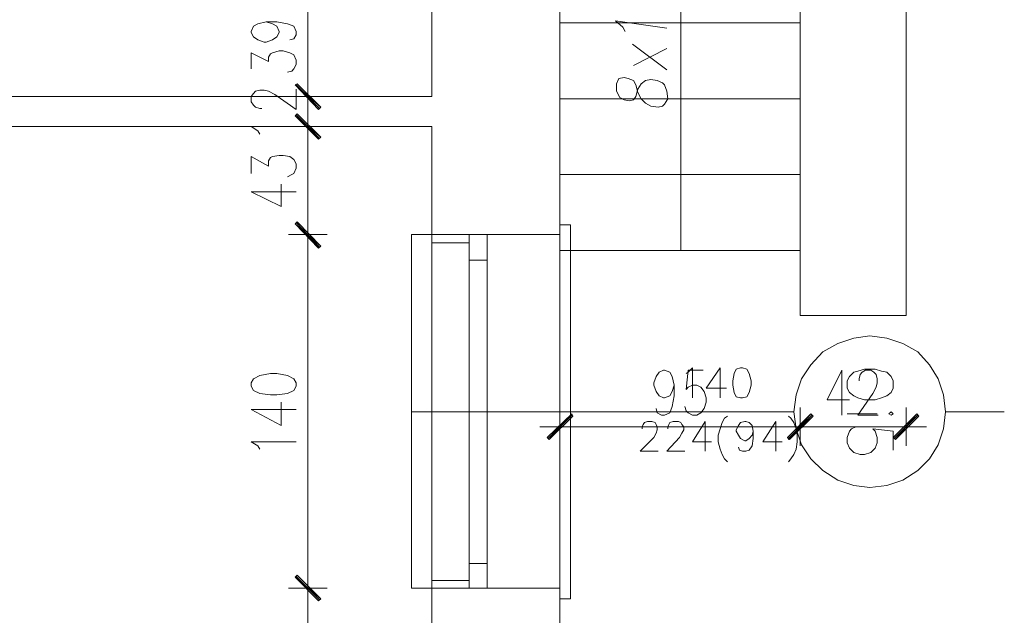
# Model space of a CAD drawing. Header units: inches. Extents: x -1441 to 3871, y -4351 to 2413.
# Tile 285 of 308: x 1986 to 2376, y 284 to 520. Entities that reach past the tile are written whole.
import ezdxf

# ---------------------------------------------------------------- set-up
doc = ezdxf.new("R2010")
doc.units = ezdxf.units.IN
doc.header["$MEASUREMENT"] = 0
for name, color, linetype in [('at_Entity', 7, 'Continuous'), ('at_Rect', 7, 'Continuous'), ('at_Solid', 7, 'Continuous')]:
    doc.layers.add(name, color=color, linetype=linetype)

msp = doc.modelspace()

# ---------------------------------------------------------------- hatches: boundary and pattern name
at = {"layer": 'at_Solid', "lineweight": 15}
for points in [[(2105.07444, 485.58302), (2094.91818, 494.45604), (2095.76255, 494.88538)], [(2105.07444, 485.58302), (2094.91818, 494.45604), (2095.76255, 494.88538)], [(2104.2253, 484.72434), (2105.07444, 485.58302), (2094.91818, 494.45604)], [(2104.2253, 484.72434), (2105.07444, 485.58302), (2094.91818, 494.45604)], [(2095.76255, 483.05469), (2094.91818, 482.19601), (2105.07444, 473.70463)], [(2095.76255, 483.05469), (2094.91818, 482.19601), (2105.07444, 473.70463)], [(2094.91818, 482.19601), (2105.07444, 473.70463), (2104.2253, 472.89366)], [(2094.91818, 482.19601), (2105.07444, 473.70463), (2104.2253, 472.89366)], [(2095.76255, 440.26386), (2094.91818, 439.45288), (2105.07444, 430.53216)], [(2105.07444, 430.53216), (2094.91818, 439.45288), (2095.76255, 440.26386)], [(2094.91818, 439.45288), (2105.07444, 430.53216), (2104.2253, 429.72119)], [(2104.2253, 430.10282), (2105.07444, 430.53216), (2094.91818, 439.45288)], [(2194.81116, 354.7776), (2195.65552, 353.91892), (2204.54762, 364.07996)], [(2195.65552, 353.91892), (2204.54762, 364.07996), (2204.96742, 363.22128)], [(2299.36485, 364.07996), (2290.47276, 353.91892), (2290.05296, 354.7776)], [(2290.05296, 354.7776), (2290.89733, 353.91892), (2299.36485, 364.07996)], [(2300.20922, 363.22128), (2299.36485, 364.07996), (2290.47276, 353.91892)], [(2290.89733, 353.91892), (2299.36485, 364.07996), (2300.20922, 363.22128)], [(2341.26839, 364.07996), (2332.80563, 353.91892), (2331.95649, 354.7776)], [(2342.11752, 363.22128), (2341.26839, 364.07996), (2332.80563, 353.91892)], [(2095.76255, 300.15608), (2094.91818, 299.34511), (2105.07444, 290.85373)], [(2105.07444, 290.85373), (2094.91818, 299.34511), (2095.76255, 300.15608)], [(2094.91818, 299.34511), (2105.07444, 290.85373), (2104.2253, 289.99505)], [(2104.2253, 289.99505), (2105.07444, 290.85373), (2094.91818, 299.34511)]]:
    msp.add_hatch(color=7, dxfattribs=at).paths.add_polyline_path(points)

# ---------------------------------------------------------------- linework, layer by layer
at = {"layer": 'at_Entity', "color": 7, "lineweight": 15}
for p, q in [((2149.09605, 489.82871), (2149.09605, 750.96251)), ((2199.89167, -664.50288), (2199.89167, 750.96251)), ((2337.03701, 750.96251), (2337.03701, 403.05444)), ((2295.12871, 403.05444), (2295.12871, 718.80975)), ((2247.72486, 428.86251), (2247.72486, 638.8095)), ((2099.99392, 495.74405), (2099.99392, 523.26948)), ((2080.1012, 518.59445), (2083.48344, 519.45313)), ((2083.48344, 519.45313), (2086.02608, 518.59445)), ((2083.48344, 519.45313), (2087.71959, 519.45313)), ((2087.71959, 519.45313), (2091.95096, 518.59445)), ((2295.12871, 519.02379), (2199.89167, 519.02379)), ((2224.86492, 517.30644), (2221.90248, 519.88247)), ((2221.90248, 519.88247), (2242.21977, 516.8771)), ((2077.55855, 515.63678), (2078.40769, 517.73578)), ((2077.55855, 515.20744), (2077.55855, 515.63678)), ((2078.40769, 513.49009), (2077.55855, 515.20744)), ((2078.40769, 517.73578), (2080.1012, 518.59445)), ((2086.02608, 518.59445), (2087.71959, 517.73578)), ((2087.71959, 517.73578), (2088.56395, 515.63678)), ((2088.56395, 515.20744), (2087.71959, 513.49009)), ((2088.56395, 515.63678), (2088.56395, 515.20744)), ((2091.95096, 518.59445), (2094.48884, 517.73578)), ((2094.48884, 517.73578), (2095.33798, 515.63678)), ((2095.33798, 515.63678), (2095.33798, 514.34876)), ((2225.70929, 515.63678), (2224.86492, 517.30644)), ((2080.1012, 512.24977), (2078.40769, 513.49009)), ((2082.63907, 511.39109), (2080.1012, 512.24977)), ((2083.48344, 511.39109), (2082.63907, 511.39109)), ((2086.02608, 512.24977), (2083.48344, 511.39109)), ((2087.71959, 513.49009), (2086.02608, 512.24977)), ((2094.48884, 512.67911), (2092.8001, 512.24977)), ((2095.33798, 514.34876), (2094.48884, 512.67911)), ((2086.02608, 507.1454), (2088.56395, 508.00408)), ((2088.56395, 508.00408), (2090.25746, 508.00408)), ((2090.25746, 508.00408), (2092.8001, 507.1454)), ((2242.21977, 500.37138), (2228.6765, 510.53241)), ((2242.21977, 508.86276), (2229.0963, 502.08874)), ((2077.55855, 500.80072), (2077.55855, 507.1454)), ((2077.55855, 507.1454), (2084.33257, 503.75839)), ((2084.33257, 505.47575), (2085.18171, 506.71606)), ((2084.33257, 503.75839), (2084.33257, 505.47575)), ((2085.18171, 506.71606), (2086.02608, 507.1454)), ((2092.8001, 507.1454), (2094.48884, 506.33443)), ((2094.48884, 506.33443), (2095.33798, 504.18773)), ((2095.33798, 504.18773), (2095.33798, 502.51808)), ((2093.64447, 499.94204), (2091.95096, 499.56041)), ((2094.48884, 500.80072), (2093.64447, 499.94204)), ((2095.33798, 502.51808), (2094.48884, 500.80072)), ((2099.99392, 495.74405), (2099.99392, 501.23006)), ((2099.99392, 498.27239), (2099.99392, 481.76667)), ((2099.99392, 498.27239), (2099.99392, 481.76667)), ((2223.17141, 496.98437), (2222.32705, 494.88538)), ((2225.28949, 497.41371), (2223.17141, 496.98437)), ((2226.98299, 496.98437), (2225.28949, 497.41371)), ((2229.0963, 496.17339), (2226.98299, 496.98437)), ((2229.94544, 494.45604), (2229.0963, 496.17339)), ((2232.05874, 494.88538), (2233.75225, 496.17339)), ((2233.75225, 496.17339), (2235.87032, 496.55503)), ((2235.87032, 496.55503), (2238.40819, 496.17339)), ((2238.40819, 496.17339), (2240.52627, 495.31472)), ((2078.40769, 491.06903), (2079.25206, 491.9277)), ((2079.25206, 491.9277), (2080.94556, 492.35704)), ((2080.94556, 492.35704), (2082.63907, 492.35704)), ((2082.63907, 492.35704), (2084.33257, 491.9277)), ((2084.33257, 491.9277), (2086.87522, 490.63969)), ((2094.91818, 494.45604), (2095.76255, 494.88538)), ((2094.91818, 494.45604), (2095.76255, 494.88538)), ((2105.07444, 485.58302), (2094.91818, 494.45604)), ((2094.91818, 494.45604), (2104.2253, 484.72434)), ((2105.07444, 485.58302), (2094.91818, 494.45604)), ((2105.07444, 485.58302), (2094.91818, 494.45604)), ((2094.91818, 494.45604), (2104.2253, 484.72434)), ((2105.07444, 485.58302), (2094.91818, 494.45604)), ((2095.33798, 494.45604), (2104.64987, 485.15368)), ((2095.33798, 494.45604), (2104.64987, 485.15368)), ((2095.33798, 484.72434), (2095.33798, 492.78638)), ((2095.76255, 494.88538), (2105.07444, 485.58302)), ((2095.76255, 494.88538), (2105.07444, 485.58302)), ((2222.32705, 494.88538), (2222.32705, 491.9277)), ((2222.32705, 491.9277), (2223.59598, 489.39937)), ((2230.7898, 491.49836), (2229.94544, 494.45604)), ((2229.94544, 489.82871), (2230.7898, 492.78638)), ((2230.7898, 492.78638), (2232.05874, 494.88538)), ((2240.52627, 495.31472), (2241.37541, 494.45604)), ((2241.37541, 494.45604), (2242.21977, 491.9277)), ((2242.21977, 491.9277), (2242.64434, 488.97003)), ((1652.15471, 489.82871), (2149.09605, 489.82871)), ((2077.55855, 489.82871), (2078.40769, 491.06903)), ((2077.55855, 487.68201), (2077.55855, 489.82871)), ((2086.87522, 490.63969), (2095.33798, 484.72434)), ((2107.61231, 489.82871), (2092.37553, 489.82871)), ((2107.61231, 489.82871), (2092.37553, 489.82871)), ((2099.99392, 477.95032), (2099.99392, 489.82871)), ((2295.12871, 488.97003), (2199.89167, 488.97003)), ((2223.59598, 489.39937), (2225.28949, 488.54069)), ((2225.28949, 488.54069), (2227.40279, 488.11135)), ((2227.40279, 488.11135), (2229.0963, 488.54069)), ((2229.0963, 488.54069), (2229.94544, 489.82871)), ((2232.05874, 488.97003), (2230.7898, 491.49836)), ((2233.75225, 487.25267), (2232.05874, 488.97003)), ((2242.64434, 488.97003), (2241.37541, 486.82334)), ((2078.40769, 486.4417), (2077.55855, 487.68201)), ((2079.25206, 485.58302), (2078.40769, 486.4417)), ((2080.94556, 485.15368), (2079.25206, 485.58302)), ((2081.7947, 485.15368), (2080.94556, 485.15368)), ((2099.99392, 469.50664), (2099.99392, 486.4417)), ((2099.99392, 469.50664), (2099.99392, 486.4417)), ((2104.2253, 484.72434), (2105.07444, 485.58302)), ((2104.2253, 484.72434), (2105.07444, 485.58302)), ((2235.87032, 486.01236), (2233.75225, 487.25267)), ((2238.83276, 485.58302), (2235.87032, 486.01236)), ((2240.52627, 486.01236), (2238.83276, 485.58302)), ((2241.37541, 486.82334), (2240.52627, 486.01236)), ((2095.76255, 483.05469), (2094.91818, 482.19601)), ((2095.76255, 483.05469), (2094.91818, 482.19601)), ((2094.91818, 482.19601), (2105.07444, 473.70463)), ((2094.91818, 482.19601), (2105.07444, 473.70463)), ((2104.2253, 472.89366), (2094.91818, 482.19601)), ((2094.91818, 482.19601), (2105.07444, 473.70463)), ((2094.91818, 482.19601), (2105.07444, 473.70463)), ((2104.2253, 472.89366), (2094.91818, 482.19601)), ((2104.64987, 473.27529), (2095.33798, 482.62535)), ((2104.64987, 473.27529), (2095.33798, 482.62535)), ((2105.07444, 473.70463), (2095.76255, 483.05469)), ((2105.07444, 473.70463), (2095.76255, 483.05469)), ((1652.15471, 477.95032), (2149.09605, 477.95032)), ((2080.1012, 476.28067), (2077.55855, 477.95032)), ((2077.55855, 477.95032), (2095.33798, 477.95032)), ((2080.94556, 474.99265), (2080.1012, 476.28067)), ((2092.37553, 477.95032), (2107.61231, 477.95032)), ((2092.37553, 477.95032), (2107.61231, 477.95032)), ((2149.09605, 248.95497), (2149.09605, 477.95032)), ((2099.99392, 440.6932), (2099.99392, 472.46432)), ((2099.99392, 472.46432), (2099.99392, 466.93061)), ((2105.07444, 473.70463), (2104.2253, 472.89366)), ((2105.07444, 473.70463), (2104.2253, 472.89366)), ((2077.55855, 459.34561), (2077.55855, 466.11963)), ((2077.55855, 466.11963), (2084.33257, 462.30328)), ((2084.33257, 464.40227), (2085.18171, 465.69029)), ((2084.33257, 462.30328), (2084.33257, 464.40227)), ((2085.18171, 465.69029), (2086.02608, 466.11963)), ((2086.02608, 466.11963), (2088.56395, 466.50127)), ((2088.56395, 466.50127), (2090.25746, 466.50127)), ((2090.25746, 466.50127), (2092.8001, 466.11963)), ((2092.8001, 466.11963), (2094.48884, 464.83161)), ((2094.48884, 464.83161), (2095.33798, 463.16196)), ((2095.33798, 461.4446), (2094.48884, 459.34561)), ((2095.33798, 463.16196), (2095.33798, 461.4446)), ((2093.64447, 458.91627), (2091.95096, 458.05759)), ((2094.48884, 459.34561), (2093.64447, 458.91627)), ((2295.12871, 458.91627), (2199.89167, 458.91627)), ((2089.41309, 446.2269), (2089.41309, 455.09992)), ((2077.55855, 452.14225), (2089.41309, 446.2269)), ((2077.55855, 452.14225), (2095.33798, 452.14225)), ((2099.99392, 426.71581), (2099.99392, 443.22153)), ((2099.99392, 443.22153), (2099.99392, 426.71581)), ((2095.76255, 440.26386), (2094.91818, 439.45288)), ((2094.91818, 439.45288), (2095.76255, 440.26386)), ((2094.91818, 439.45288), (2105.07444, 430.53216)), ((2094.91818, 439.45288), (2105.07444, 430.53216)), ((2104.2253, 429.72119), (2094.91818, 439.45288)), ((2105.07444, 430.53216), (2094.91818, 439.45288)), ((2094.91818, 439.45288), (2104.2253, 430.10282)), ((2105.07444, 430.53216), (2094.91818, 439.45288)), ((2104.64987, 430.10282), (2095.33798, 439.88222)), ((2095.33798, 439.88222), (2104.64987, 430.10282)), ((2105.07444, 430.53216), (2095.76255, 440.26386)), ((2095.76255, 440.26386), (2105.07444, 430.53216)), ((2199.89167, 439.02354), (2204.12305, 439.02354)), ((2199.89167, 439.02354), (2199.89167, 290.85373)), ((2204.12305, 439.02354), (2204.12305, 290.85373)), ((2092.37553, 435.20719), (2107.61231, 435.20719)), ((2107.61231, 435.20719), (2092.37553, 435.20719)), ((2141.05309, 295.09942), (2141.05309, 435.20719)), ((2141.05309, 435.20719), (2149.09605, 435.20719)), ((2149.09605, 435.20719), (2149.09605, 295.09942)), ((2199.89167, 435.20719), (2149.09605, 435.20719)), ((2163.91303, 435.20719), (2199.89167, 435.20719)), ((2099.99392, 300.58542), (2099.99392, 429.29185)), ((2105.07444, 430.53216), (2104.2253, 429.72119)), ((2104.2253, 430.10282), (2105.07444, 430.53216)), ((2163.91303, 431.82018), (2149.09605, 431.82018)), ((2295.12871, 428.86251), (2199.89167, 428.86251)), ((2163.91303, 425.04616), (2163.91303, 304.83111)), ((2171.10685, 425.04616), (2171.10685, 304.83111)), ((2337.03701, 403.05444), (2295.12871, 403.05444)), ((2309.94569, 392.03472), (2316.29514, 394.13372)), ((2316.29514, 394.13372), (2322.64459, 394.9924)), ((2322.64459, 394.9924), (2329.41862, 394.13372)), ((2329.41862, 394.13372), (2335.76807, 392.03472)), ((2304.0208, 388.64771), (2309.94569, 392.03472)), ((2335.76807, 392.03472), (2341.69295, 388.64771)), ((2299.36485, 383.54334), (2304.0208, 388.64771)), ((2341.69295, 388.64771), (2346.3489, 383.54334)), ((2295.55327, 378.05734), (2299.36485, 383.54334)), ((2346.3489, 383.54334), (2349.73591, 378.05734)), ((2080.94556, 379.34536), (2078.40769, 378.05734)), ((2085.18171, 380.15633), (2080.94556, 379.34536)), ((2087.71959, 380.15633), (2085.18171, 380.15633)), ((2091.95096, 379.34536), (2087.71959, 380.15633)), ((2094.48884, 378.05734), (2091.95096, 379.34536)), ((2237.13926, 376.38769), (2237.98839, 378.91602)), ((2237.98839, 378.91602), (2239.25733, 380.58567)), ((2239.25733, 380.58567), (2240.95084, 381.44435)), ((2240.95084, 381.44435), (2241.37541, 381.44435)), ((2241.37541, 381.44435), (2243.48871, 380.58567)), ((2243.48871, 380.58567), (2244.33785, 378.91602)), ((2244.33785, 378.91602), (2245.18222, 375.52901)), ((2250.6873, 381.44435), (2249.83816, 373.81165)), ((2249.83816, 380.15633), (2250.6873, 380.58567)), ((2250.6873, 380.58567), (2252.37604, 382.30303)), ((2256.61219, 381.44435), (2250.6873, 381.44435)), ((2252.37604, 382.30303), (2252.37604, 370.42464)), ((2263.38144, 382.30303), (2257.88112, 374.24099)), ((2263.38144, 382.30303), (2263.38144, 370.42464)), ((2268.88652, 380.15633), (2268.46195, 377.19866)), ((2269.73566, 381.87369), (2268.88652, 380.15633)), ((2271.4244, 382.30303), (2269.73566, 381.87369)), ((2272.27354, 382.30303), (2271.4244, 382.30303)), ((2273.96704, 381.87369), (2272.27354, 382.30303)), ((2274.81141, 380.15633), (2273.96704, 381.87369)), ((2275.66055, 377.19866), (2274.81141, 380.15633)), ((2311.63919, 381.44435), (2305.71431, 369.61366)), ((2311.63919, 381.44435), (2311.63919, 363.65062)), ((2314.60163, 378.91602), (2313.75727, 377.19866)), ((2316.29514, 380.58567), (2314.60163, 378.91602)), ((2317.98865, 381.01501), (2316.29514, 380.58567)), ((2320.52652, 381.87369), (2317.98865, 381.01501)), ((2318.41322, 378.05734), (2318.83778, 379.7747)), ((2318.83778, 379.7747), (2319.68215, 380.58567)), ((2319.68215, 380.58567), (2320.95109, 381.44435)), ((2324.76267, 381.87369), (2320.52652, 381.87369)), ((2320.95109, 381.44435), (2323.06916, 381.44435)), ((2323.06916, 381.44435), (2324.3381, 380.58567)), ((2324.3381, 380.58567), (2325.18247, 379.7747)), ((2327.30054, 381.01501), (2324.76267, 381.87369)), ((2325.18247, 379.7747), (2325.60704, 378.05734)), ((2329.41862, 380.58567), (2327.30054, 381.01501)), ((2331.11212, 378.91602), (2329.41862, 380.58567)), ((2331.95649, 377.19866), (2331.11212, 378.91602)), ((2078.40769, 378.05734), (2077.55855, 376.38769)), ((2077.55855, 376.38769), (2077.55855, 375.09967)), ((2077.55855, 375.09967), (2078.40769, 373.38231)), ((2095.33798, 376.38769), (2094.48884, 378.05734)), ((2094.48884, 373.38231), (2095.33798, 375.09967)), ((2095.33798, 375.09967), (2095.33798, 376.38769)), ((2237.13926, 375.52901), (2237.13926, 376.38769)), ((2237.98839, 373.00068), (2237.13926, 375.52901)), ((2245.18222, 375.52901), (2244.33785, 373.00068)), ((2245.18222, 375.52901), (2245.18222, 371.28332)), ((2249.83816, 373.81165), (2250.6873, 374.67033)), ((2250.6873, 374.67033), (2252.37604, 375.52901)), ((2252.37604, 375.52901), (2254.06954, 375.52901)), ((2254.06954, 375.52901), (2255.76305, 374.67033)), ((2255.76305, 374.67033), (2257.03675, 373.00068)), ((2268.46195, 377.19866), (2268.46195, 375.52901)), ((2268.46195, 375.52901), (2268.88652, 372.57134)), ((2274.81141, 372.57134), (2275.66055, 375.52901)), ((2275.66055, 375.52901), (2275.66055, 377.19866)), ((2293.4352, 371.71266), (2295.55327, 378.05734)), ((2313.75727, 377.19866), (2313.75727, 374.24099)), ((2318.41322, 377.19866), (2318.41322, 378.05734)), ((2325.18247, 374.67033), (2323.91353, 372.142)), ((2325.60704, 376.38769), (2325.18247, 374.67033)), ((2325.60704, 378.05734), (2325.60704, 376.38769)), ((2331.95649, 374.24099), (2331.95649, 377.19866)), ((2349.73591, 378.05734), (2351.84922, 371.71266)), ((2078.40769, 373.38231), (2080.94556, 372.142)), ((2080.94556, 372.142), (2085.18171, 371.71266)), ((2085.18171, 371.71266), (2087.71959, 371.71266)), ((2087.71959, 371.71266), (2091.95096, 372.142)), ((2091.95096, 372.142), (2094.48884, 373.38231)), ((2239.25733, 371.28332), (2237.98839, 373.00068)), ((2240.95084, 370.42464), (2239.25733, 371.28332)), ((2243.48871, 371.28332), (2241.37541, 370.42464)), ((2244.33785, 373.00068), (2243.48871, 371.28332)), ((2245.18222, 371.28332), (2244.33785, 367.03763)), ((2257.03675, 373.00068), (2257.88112, 370.42464)), ((2257.88112, 374.24099), (2265.92408, 374.24099)), ((2268.88652, 372.57134), (2269.73566, 370.85398)), ((2269.73566, 370.85398), (2271.4244, 370.42464)), ((2272.27354, 370.42464), (2273.96704, 370.85398)), ((2273.96704, 370.85398), (2274.81141, 372.57134)), ((2292.59083, 364.93863), (2293.4352, 371.71266)), ((2313.75727, 374.24099), (2314.60163, 372.57134)), ((2314.60163, 372.57134), (2316.29514, 371.28332)), ((2316.29514, 371.28332), (2317.98865, 370.42464)), ((2323.91353, 372.142), (2317.98865, 363.65062)), ((2327.30054, 370.42464), (2329.41862, 371.28332)), ((2329.41862, 371.28332), (2331.11212, 372.57134)), ((2331.11212, 372.57134), (2331.95649, 374.24099)), ((2351.84922, 371.71266), (2352.69836, 364.93863)), ((2089.41309, 359.45263), (2089.41309, 368.75499)), ((2241.37541, 370.42464), (2240.95084, 370.42464)), ((2244.33785, 367.03763), (2243.48871, 364.5093)), ((2249.83816, 365.36797), (2249.41359, 367.03763)), ((2257.88112, 368.75499), (2257.03675, 366.22665)), ((2257.88112, 370.42464), (2257.88112, 368.75499)), ((2271.4244, 370.42464), (2272.27354, 370.42464)), ((2305.71431, 369.61366), (2314.60163, 369.61366)), ((2317.98865, 370.42464), (2320.52652, 369.61366)), ((2320.52652, 369.61366), (2324.76267, 369.61366)), ((2324.76267, 369.61366), (2327.30054, 370.42464)), ((2077.55855, 365.79731), (2089.41309, 359.45263)), ((2077.55855, 365.79731), (2095.33798, 365.79731)), ((2141.05309, 364.93863), (2292.59083, 364.93863)), ((2204.54762, 364.07996), (2194.81116, 354.7776)), ((2204.54762, 363.65062), (2195.23573, 354.34826)), ((2195.65552, 353.91892), (2204.54762, 364.07996)), ((2195.65552, 353.91892), (2204.54762, 364.07996)), ((2204.96742, 363.22128), (2195.65552, 353.91892)), ((2199.89167, 351.39059), (2199.89167, 366.60829)), ((2204.54762, 364.07996), (2204.96742, 363.22128)), ((2238.40819, 364.5093), (2237.98839, 366.22665)), ((2240.1017, 363.65062), (2238.40819, 364.5093)), ((2241.37541, 363.65062), (2240.1017, 363.65062)), ((2243.48871, 364.5093), (2241.37541, 363.65062)), ((2250.6873, 364.5093), (2249.83816, 365.36797)), ((2252.37604, 363.65062), (2250.6873, 364.5093)), ((2254.06954, 363.65062), (2252.37604, 363.65062)), ((2255.76305, 364.5093), (2254.06954, 363.65062)), ((2257.03675, 366.22665), (2255.76305, 364.5093)), ((2266.34865, 363.22128), (2265.07494, 362.4103)), ((2290.05296, 354.7776), (2299.36485, 364.07996)), ((2299.36485, 364.07996), (2290.05296, 354.7776)), ((2299.36485, 364.07996), (2290.47276, 353.91892)), ((2299.36485, 364.07996), (2290.47276, 353.91892)), ((2290.47276, 354.34826), (2299.78942, 363.65062)), ((2299.78942, 363.65062), (2290.47276, 354.34826)), ((2290.47276, 353.91892), (2300.20922, 363.22128)), ((2290.47276, 363.22128), (2291.3219, 362.4103)), ((2290.89733, 353.91892), (2299.36485, 364.07996)), ((2290.89733, 353.91892), (2299.36485, 364.07996)), ((2300.20922, 363.22128), (2290.89733, 353.91892)), ((2293.4352, 358.16461), (2292.59083, 364.93863)), ((2295.12871, 366.60829), (2295.12871, 351.39059)), ((2295.12871, 351.39059), (2295.12871, 366.60829)), ((2300.20922, 363.22128), (2299.36485, 364.07996)), ((2299.36485, 364.07996), (2300.20922, 363.22128)), ((2325.60704, 364.07996), (2313.75727, 364.07996)), ((2317.98865, 363.65062), (2326.03161, 363.65062)), ((2331.11212, 364.93863), (2330.26298, 364.07996)), ((2330.26298, 364.07996), (2331.11212, 363.65062)), ((2331.95649, 364.07996), (2331.11212, 364.93863)), ((2331.11212, 363.65062), (2331.95649, 364.07996)), ((2331.95649, 354.7776), (2341.26839, 364.07996)), ((2332.38106, 354.34826), (2341.69295, 363.65062)), ((2341.26839, 364.07996), (2332.80563, 353.91892)), ((2341.26839, 364.07996), (2332.80563, 353.91892)), ((2332.80563, 353.91892), (2342.11752, 363.22128)), ((2337.03701, 366.60829), (2337.03701, 351.39059)), ((2342.11752, 363.22128), (2341.26839, 364.07996)), ((2352.69836, 364.93863), (2351.84922, 358.16461)), ((2352.69836, 364.93863), (2375.97809, 364.93863)), ((2208.3592, 359.02329), (2191.84871, 359.02329)), ((2289.20382, 359.02329), (2205.81656, 359.02329)), ((2232.48331, 359.02329), (2232.90788, 359.83427)), ((2232.48331, 358.16461), (2232.48331, 359.02329)), ((2232.90788, 359.83427), (2233.33245, 360.69294)), ((2233.33245, 360.69294), (2234.60138, 361.12228)), ((2234.60138, 361.12228), (2236.29489, 361.12228)), ((2236.29489, 361.12228), (2237.56383, 360.69294)), ((2237.56383, 360.69294), (2237.98839, 359.83427)), ((2237.98839, 359.83427), (2238.40819, 359.02329)), ((2238.40819, 359.02329), (2238.40819, 357.73527)), ((2242.64434, 359.02329), (2243.06414, 359.83427)), ((2242.64434, 358.16461), (2242.64434, 359.02329)), ((2243.06414, 359.83427), (2243.48871, 360.69294)), ((2243.48871, 360.69294), (2244.75765, 361.12228)), ((2244.75765, 361.12228), (2246.87572, 361.12228)), ((2246.87572, 361.12228), (2247.72486, 360.69294)), ((2247.72486, 360.69294), (2248.14466, 359.83427)), ((2248.14466, 359.83427), (2248.9938, 359.02329)), ((2248.9938, 359.02329), (2248.9938, 357.73527)), ((2257.45655, 361.12228), (2252.37604, 353.06024)), ((2257.45655, 361.12228), (2257.45655, 349.2916)), ((2264.23058, 360.69294), (2263.38144, 358.16461)), ((2265.07494, 362.4103), (2264.23058, 360.69294)), ((2269.73566, 357.73527), (2270.58003, 359.45263)), ((2270.58003, 359.45263), (2271.4244, 360.69294)), ((2271.4244, 360.69294), (2273.1179, 361.12228)), ((2273.1179, 361.12228), (2273.54247, 361.12228)), ((2273.54247, 361.12228), (2274.81141, 360.69294)), ((2274.81141, 360.69294), (2276.08034, 359.45263)), ((2276.08034, 359.45263), (2276.50491, 357.30593)), ((2285.39224, 361.12228), (2280.31649, 353.06024)), ((2285.39224, 361.12228), (2285.39224, 349.2916)), ((2286.66595, 359.02329), (2303.17166, 359.02329)), ((2303.17166, 359.02329), (2286.66595, 359.02329)), ((2291.3219, 362.4103), (2292.59083, 360.69294)), ((2292.59083, 360.69294), (2293.4352, 358.16461)), ((2331.53192, 359.02329), (2300.63379, 359.02329)), ((2315.446, 358.16461), (2317.14428, 359.02329)), ((2328.56948, 359.02329), (2345.07997, 359.02329)), ((2237.98839, 356.44725), (2237.13926, 354.7776)), ((2238.40819, 357.73527), (2237.98839, 356.44725)), ((2248.14466, 356.44725), (2247.30029, 354.7776)), ((2248.9938, 357.73527), (2248.14466, 356.44725)), ((2263.38144, 358.16461), (2262.53707, 355.63628)), ((2262.53707, 355.63628), (2262.53707, 353.06024)), ((2269.73566, 357.30593), (2269.73566, 357.73527)), ((2270.58003, 355.63628), (2269.73566, 357.30593)), ((2271.4244, 354.34826), (2270.58003, 355.63628)), ((2276.08034, 355.63628), (2274.81141, 354.34826)), ((2276.50491, 357.30593), (2276.08034, 355.63628)), ((2276.50491, 357.30593), (2276.50491, 354.34826)), ((2295.55327, 351.81993), (2293.4352, 358.16461)), ((2293.4352, 358.16461), (2293.85977, 355.63628)), ((2293.85977, 355.63628), (2293.85977, 353.06024)), ((2313.75727, 354.7776), (2314.60163, 357.30593)), ((2314.60163, 357.30593), (2315.446, 358.16461)), ((2331.95649, 357.30593), (2323.91353, 358.16461)), ((2323.91353, 358.16461), (2324.76267, 357.30593)), ((2324.76267, 357.30593), (2325.60704, 354.7776)), ((2331.95649, 349.72094), (2331.95649, 357.30593)), ((2351.84922, 358.16461), (2349.73591, 351.81993)), ((2080.1012, 351.39059), (2077.55855, 353.06024)), ((2077.55855, 353.06024), (2095.33798, 353.06024)), ((2080.94556, 350.10257), (2080.1012, 351.39059)), ((2194.81116, 354.7776), (2195.65552, 353.91892)), ((2237.13926, 354.7776), (2231.63894, 349.2916)), ((2247.30029, 354.7776), (2242.21977, 349.2916)), ((2252.37604, 353.06024), (2259.9992, 353.06024)), ((2262.53707, 353.06024), (2263.38144, 350.10257)), ((2273.1179, 353.48958), (2271.4244, 354.34826)), ((2273.54247, 353.48958), (2273.1179, 353.48958)), ((2274.81141, 354.34826), (2273.54247, 353.48958)), ((2276.08034, 351.39059), (2274.81141, 349.72094)), ((2276.50491, 354.34826), (2276.08034, 351.39059)), ((2280.31649, 353.06024), (2287.93488, 353.06024)), ((2290.47276, 353.91892), (2290.05296, 354.7776)), ((2290.05296, 354.7776), (2290.89733, 353.91892)), ((2293.85977, 353.06024), (2293.4352, 350.10257)), ((2299.36485, 346.33393), (2295.55327, 351.81993)), ((2313.75727, 352.67861), (2313.75727, 354.7776)), ((2314.60163, 350.53191), (2313.75727, 352.67861)), ((2325.60704, 352.67861), (2324.76267, 350.53191)), ((2325.60704, 354.7776), (2325.60704, 352.67861)), ((2332.80563, 353.91892), (2331.95649, 354.7776)), ((2349.73591, 351.81993), (2346.3489, 346.33393)), ((2231.63894, 349.2916), (2238.83276, 349.2916)), ((2242.21977, 349.2916), (2249.41359, 349.2916)), ((2263.38144, 350.10257), (2264.23058, 348.00358)), ((2264.23058, 348.00358), (2265.07494, 346.33393)), ((2271.0046, 349.72094), (2270.58003, 350.96125)), ((2272.27354, 349.2916), (2271.0046, 349.72094)), ((2273.54247, 349.2916), (2272.27354, 349.2916)), ((2274.81141, 349.72094), (2273.54247, 349.2916)), ((2292.59083, 348.00358), (2291.3219, 346.33393)), ((2293.4352, 350.10257), (2292.59083, 348.00358)), ((2316.29514, 348.86226), (2314.60163, 350.53191)), ((2318.83778, 348.00358), (2316.29514, 348.86226)), ((2320.52652, 348.00358), (2318.83778, 348.00358)), ((2323.06916, 348.86226), (2320.52652, 348.00358)), ((2324.76267, 350.53191), (2323.06916, 348.86226)), ((2265.07494, 346.33393), (2266.34865, 345.04591)), ((2291.3219, 346.33393), (2290.47276, 345.04591)), ((2304.0208, 341.6589), (2299.36485, 346.33393)), ((2346.3489, 346.33393), (2341.69295, 341.6589)), ((2309.94569, 337.84254), (2304.0208, 341.6589)), ((2341.69295, 341.6589), (2335.76807, 337.84254)), ((2316.29514, 335.74355), (2309.94569, 337.84254)), ((2322.64459, 334.88487), (2316.29514, 335.74355)), ((2329.41862, 335.74355), (2322.64459, 334.88487)), ((2335.76807, 337.84254), (2329.41862, 335.74355)), ((2099.99392, 286.62712), (2099.99392, 303.11375)), ((2099.99392, 303.11375), (2099.99392, 286.62712)), ((2095.76255, 300.15608), (2094.91818, 299.34511)), ((2094.91818, 299.34511), (2095.76255, 300.15608)), ((2094.91818, 299.34511), (2105.07444, 290.85373)), ((2094.91818, 299.34511), (2105.07444, 290.85373)), ((2104.2253, 289.99505), (2094.91818, 299.34511)), ((2105.07444, 290.85373), (2094.91818, 299.34511)), ((2094.91818, 299.34511), (2104.2253, 289.99505)), ((2105.07444, 290.85373), (2094.91818, 299.34511)), ((2104.64987, 290.42439), (2095.33798, 299.72674)), ((2095.33798, 299.72674), (2104.64987, 290.42439)), ((2105.07444, 290.85373), (2095.76255, 300.15608)), ((2095.76255, 300.15608), (2105.07444, 290.85373)), ((2163.91303, 298.05709), (2149.09605, 298.05709)), ((2092.37553, 295.09942), (2107.61231, 295.09942)), ((2107.61231, 295.09942), (2092.37553, 295.09942)), ((2149.09605, 295.09942), (2141.05309, 295.09942)), ((2199.89167, 295.09942), (2149.09605, 295.09942)), ((2163.91303, 295.09942), (2199.89167, 295.09942)), ((2099.99392, 254.46005), (2099.99392, 289.58956)), ((2105.07444, 290.85373), (2104.2253, 289.99505)), ((2104.2253, 289.99505), (2105.07444, 290.85373)), ((2204.12305, 290.85373), (2199.89167, 290.85373))]:
    msp.add_line(p, q, dxfattribs=at)
at = {"layer": 'at_Rect', "color": 7, "lineweight": 15}
for p, q in [((2171.1078, 435.20571), (2163.91303, 435.20571)), ((2163.91303, 425.04616), (2163.91303, 435.20571)), ((2171.1078, 435.20571), (2171.1078, 425.04616)), ((2163.91303, 425.04616), (2171.1078, 425.04616)), ((2171.1078, 304.83598), (2163.91303, 304.83598)), ((2163.91303, 295.09942), (2163.91303, 304.83598)), ((2171.1078, 304.83598), (2171.1078, 295.09942)), ((2163.91303, 295.09942), (2171.1078, 295.09942))]:
    msp.add_line(p, q, dxfattribs=at)

doc.saveas('drawing.dxf')
